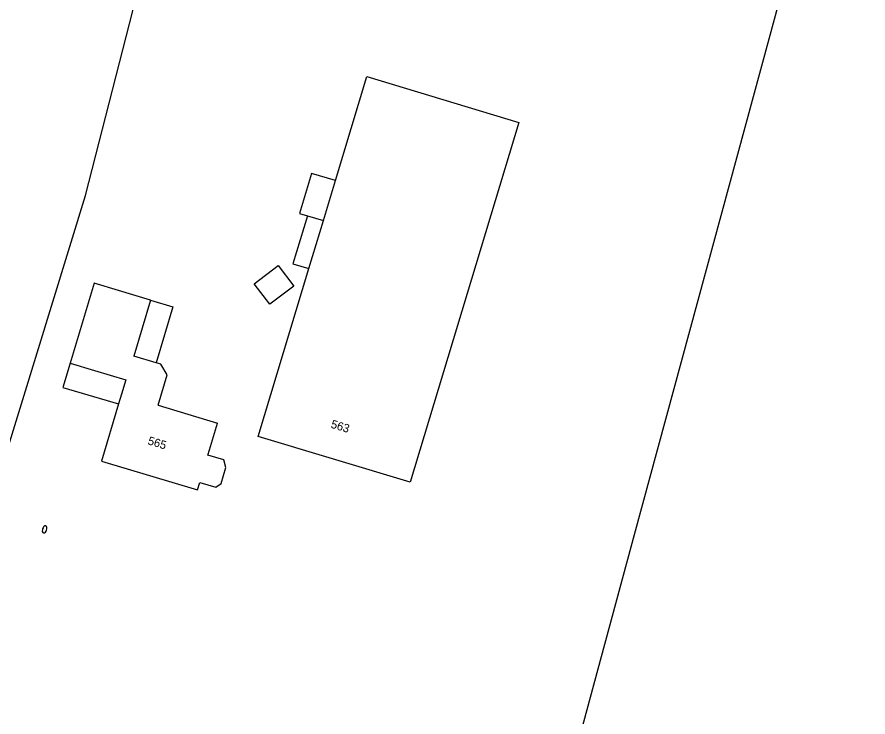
# Model space of a CAD drawing. Extents: x 125000 to 129004, y 397500 to 399008.
# Drawn here: x 126409.7 to 126511.6, y 397797 to 397880.8 of the extents above; entities that cross this region are included whole.
import ezdxf

# ---------------------------------------------------------------- set-up
doc = ezdxf.new("R2010")
doc.units = 0
for name, color, linetype in [('gg-anno-huisnummerreeks BGT', 7, 'Continuous'), ('gg-bbg-gedigitaliseerde bebouwing', 7, 'Continuous'), ('gg-bbg-gedigitaliseerde bijgebouw', 7, 'Continuous'), ('gg-bbg-hoofdgebouw', 7, 'Continuous'), ('gg-bbg-luifel en loopbrug', 7, 'Continuous'), ('gg-bbg-tussenscheiding', 7, 'Continuous'), ('gg-knt-bronhoudergrens', 7, 'Continuous'), ('gt-symb-brandkraan', 7, 'Continuous')]:
    doc.layers.add(name, color=color, linetype=linetype)

# ---------------------------------------------------------------- blocks, each defined once
blk = doc.blocks.new('gt0-BR')
at = {"layer": 'gt-symb-brandkraan'}
for centre, radius, start, end in [((-0.24, 0), 0.206, 107.5669, 252.4331), ((0.6, -2.66), 3, 106.892, 107.5669), ((0, -0.69), 0.938, 73.108, 106.892), ((-0.6, -2.66), 3, 72.4331, 73.108), ((0.24, 0), 0.206, 287.567, 72.4331), ((0.6, 2.66), 3, 252.4331, 253.108), ((0, 0.69), 0.938, 253.108, 286.8921), ((-0.6, 2.66), 3, 286.8921, 287.567)]:
    blk.add_arc(centre, radius, start, end, dxfattribs=at)

msp = doc.modelspace()

# ---------------------------------------------------------------- linework, layer by layer
at = {"layer": 'gg-bbg-gedigitaliseerde bebouwing'}
for p, q in [((126418.96, 397848.94), (126416.09, 397839.35)), ((126421.87, 397848.07), (126418.96, 397848.94)), ((126425.7, 397846.92), (126423.72, 397840.21)), ((126416.09, 397839.35), (126419.01, 397838.48)), ((126426.38, 397839.41), (126423.72, 397840.21)), ((126426.95, 397839.24), (126426.38, 397839.41)), ((126427.72, 397837.95), (126426.95, 397839.24)), ((126426.64, 397834.32), (126427.72, 397837.95)), ((126426.64, 397834.32), (126433.72, 397832.18)), ((126432.78, 397828.97), (126433.72, 397832.18)), ((126432.59, 397828.35), (126432.78, 397828.97)), ((126434.5, 397827.78), (126432.59, 397828.35)), ((126434.75, 397826.87), (126434.5, 397827.78)), ((126434.18, 397824.95), (126434.75, 397826.87)), ((126431.34, 397824.19), (126431.61, 397825.09)), ((126431.61, 397825.09), (126433.53, 397824.52)), ((126433.53, 397824.52), (126434.18, 397824.95))]:
    msp.add_line(p, q, dxfattribs=at)
at = {"layer": 'gg-bbg-gedigitaliseerde bijgebouw'}
for p, q in [((126443.54, 397857.3), (126444.5, 397857.02)), ((126444.5, 397857.02), (126446.42, 397856.44))]:
    msp.add_line(p, q, dxfattribs=at)
msp.add_lwpolyline([(126447.86, 397861.23), (126444.99, 397862.09), (126443.54, 397857.3)], dxfattribs=at)
at = {"layer": 'gg-bbg-hoofdgebouw'}
for p, q in [((126447.86, 397861.23), (126451.62, 397873.67)), ((126444.68, 397850.7), (126446.42, 397856.44)), ((126425.7, 397846.92), (126421.87, 397848.07)), ((126422.24, 397835.65), (126421.89, 397834.48)), ((126421.89, 397834.48), (126419.83, 397827.65)), ((126419.83, 397827.65), (126431.34, 397824.19))]:
    msp.add_line(p, q, dxfattribs=at)
for points in [[(126451.62, 397873.67), (126469.81, 397868.18), (126456.82, 397825.1), (126438.62, 397830.59), (126444.68, 397850.7)], [(126419.01, 397838.48), (126422.75, 397837.36), (126422.24, 397835.65)]]:
    msp.add_lwpolyline(points, dxfattribs=at)
at = {"layer": 'gg-bbg-luifel en loopbrug'}
for p, q in [((126444.5, 397857.02), (126442.77, 397851.27)), ((126438.14, 397848.87), (126441.01, 397851.04)), ((126441.01, 397851.04), (126442.87, 397848.59)), ((126442.77, 397851.27), (126444.68, 397850.7)), ((126440, 397846.42), (126438.14, 397848.87)), ((126442.87, 397848.59), (126440, 397846.42)), ((126425.7, 397846.92), (126428.38, 397846.12)), ((126428.38, 397846.12), (126426.38, 397839.41)), ((126416.09, 397839.35), (126415.23, 397836.47)), ((126415.23, 397836.47), (126421.89, 397834.48))]:
    msp.add_line(p, q, dxfattribs=at)
at = {"layer": 'gg-bbg-tussenscheiding'}
msp.add_line((126446.42, 397856.44), (126447.86, 397861.23), dxfattribs=at)
at = {"layer": 'gg-knt-bronhoudergrens'}
for points in [[(126468.88, 397758.39), (126466.82, 397760.82), (126472.32, 397776.96), (126483.69, 397818.84), (126499.8, 397878.21), (126511.63, 397921.81)], [(126388.88, 397781.57), (126393.32, 397780.31), (126394.88, 397779.93), (126408.22, 397827.89), (126417.92, 397859.45), (126424.45, 397884.85), (126425.15, 397888.2)]]:
    msp.add_lwpolyline(points, dxfattribs=at)

# ---------------------------------------------------------------- block references
at = {"layer": 'gt-symb-brandkraan', "rotation": 73.26783977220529}
msp.add_blockref('gt0-BR', (126413.03, 397819.46), dxfattribs=at)

# ---------------------------------------------------------------- texts
at = {"layer": 'gg-anno-huisnummerreeks BGT'}
for s, rotation, p in [('563', 343.2, (126447.23, 397831.65)), ('565', 343.3, (126425.31, 397829.66))]:
    msp.add_text(s, height=1, rotation=rotation, dxfattribs=at).set_placement(p)

doc.saveas('drawing.dxf')
